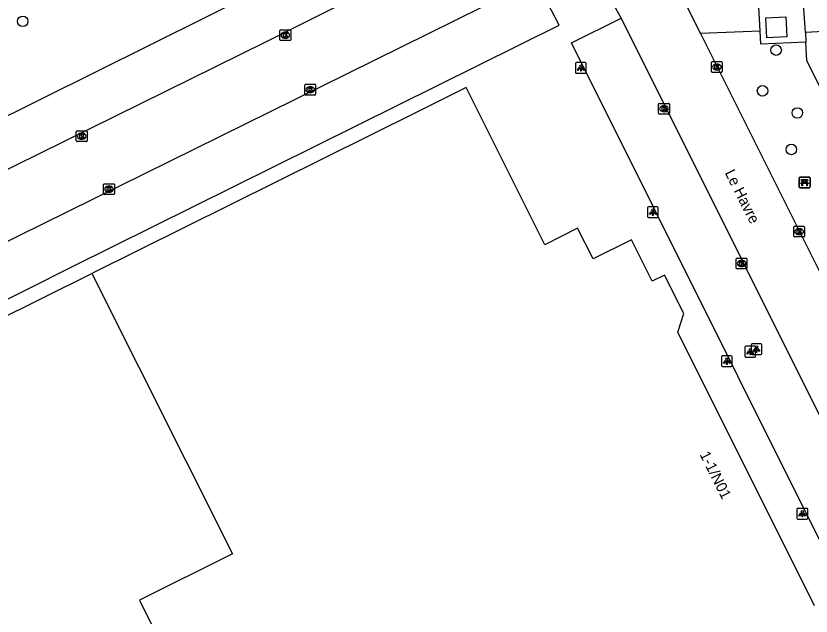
# Model space of a CAD drawing. Extents: x 158461 to 159795, y 387220 to 388672.
# Drawn here: x 158962.8 to 159036.6, y 387592.8 to 387648.6 of the extents above; entities that cross this region are included whole.
import ezdxf

# ---------------------------------------------------------------- set-up
doc = ezdxf.new("R2010")
doc.units = 0
for name, color, linetype in [('IMGEO_Bank', 7, 'Continuous'), ('IMGEO_Boom', 7, 'Continuous'), ('IMGEO_Kolk', 7, 'Continuous'), ('IMGEO_Lichtpunt', 7, 'Continuous'), ('IMGEO_Openbare_ruimte_label', 7, 'Continuous'), ('IMGEO_Pand', 7, 'Continuous'), ('IMGEO_Pand_nummerreeks', 7, 'Continuous'), ('IMGEO_Parkeervlak_open', 7, 'Continuous'), ('IMGEO_Rijbaan_lokaal_open', 7, 'Continuous'), ('IMGEO_Voetpad_gesloten', 7, 'Continuous'), ('IMGEO_Voetpad_open', 7, 'Continuous')]:
    doc.layers.add(name, color=color, linetype=linetype)

msp = doc.modelspace()

# ---------------------------------------------------------------- linework, layer by layer
at = {"layer": 'IMGEO_Bank'}
for p, q in [((159035.608, 387633.656), (159036.449, 387633.656)), ((159036.449, 387633.656), (159035.608, 387633.656)), ((159035.533, 387632.731), (159035.533, 387633.572)), ((159035.533, 387633.572), (159035.533, 387632.731)), ((159036.23, 387633.054), (159035.837, 387633.054)), ((159035.842, 387633.162), (159035.842, 387633.268)), ((159035.886, 387633.268), (159035.886, 387633.162)), ((159036.174, 387633.274), (159035.892, 387633.274)), ((159035.892, 387633.156), (159036.174, 387633.156)), ((159036.18, 387633.162), (159036.18, 387633.268)), ((159036.224, 387633.268), (159036.224, 387633.162)), ((159036.533, 387633.581), (159036.533, 387632.74)), ((159036.533, 387632.74), (159036.533, 387633.581)), ((159036.458, 387632.656), (159035.617, 387632.656)), ((159035.617, 387632.656), (159036.458, 387632.656))]:
    msp.add_line(p, q, dxfattribs=at)
for points in [[(159035.78, 387633.054), (159035.638, 387633.054), (159035.75, 387633.156), (159035.836, 387633.156)], [(159035.836, 387633.274), (159035.75, 387633.274), (159035.75, 387633.435), (159036.313, 387633.435), (159036.313, 387633.274), (159036.23, 387633.274)], [(159035.83, 387633.047), (159035.83, 387632.84), (159035.787, 387632.84), (159035.787, 387633.047)], [(159036.23, 387633.156), (159036.313, 387633.156), (159036.425, 387633.054), (159036.286, 387633.054)], [(159036.28, 387633.047), (159036.28, 387632.84), (159036.236, 387632.84), (159036.236, 387633.047)]]:
    msp.add_lwpolyline(points, dxfattribs=at)
for centre, radius, start, end in [((159035.611, 387633.578), 0.0779, 92.4484, 184.28452), ((159035.611, 387633.578), 0.0779, 92.4484, 184.28452), ((159036.455, 387633.578), 0.0779, 2.4484, 94.28452), ((159036.455, 387633.578), 0.0779, 2.4484, 94.28452), ((159035.78, 387633.047), 0.00671, 2.89567, 87.10433), ((159035.837, 387633.047), 0.00671, 92.89567, 177.10433), ((159035.835, 387633.267), 0.00671, 2.89567, 87.10433), ((159035.835, 387633.163), 0.00671, 272.89567, 357.10433), ((159035.892, 387633.267), 0.00671, 92.89567, 177.10433), ((159035.892, 387633.163), 0.00671, 182.89567, 267.10433), ((159036.174, 387633.267), 0.00671, 2.89567, 87.10433), ((159036.174, 387633.163), 0.00671, 272.89567, 357.10433), ((159036.231, 387633.267), 0.00671, 92.89567, 177.10433), ((159036.231, 387633.163), 0.00671, 182.89567, 267.10433), ((159036.229, 387633.047), 0.00671, 2.89567, 87.10433), ((159036.286, 387633.047), 0.00671, 92.89567, 177.10433), ((159035.611, 387632.734), 0.0779, 182.4484, 274.28452), ((159035.611, 387632.734), 0.0779, 182.4484, 274.28452), ((159036.455, 387632.734), 0.0779, 272.4484, 4.28452), ((159036.455, 387632.734), 0.0779, 272.4484, 4.28452)]:
    msp.add_arc(centre, radius, start, end, dxfattribs=at)
at = {"layer": 'IMGEO_Boom'}
for centre in [(158963.412, 387648.138), (159033.385, 387645.456), (159032.127, 387641.675), (159035.354, 387639.618), (159034.801, 387636.223)]:
    msp.add_circle(centre, 0.489, dxfattribs=at)
at = {"layer": 'IMGEO_Kolk'}
for p, q in [((158987.3, 387646.421), (158987.3, 387647.273)), ((158987.375, 387647.347), (158988.227, 387647.347)), ((158987.788, 387647.127), (158987.813, 387647.127)), ((158988.301, 387647.273), (158988.301, 387646.421)), ((158988.227, 387646.347), (158987.375, 387646.347)), ((158987.811, 387646.567), (158987.786, 387646.567)), ((159027.378, 387643.461), (159027.378, 387644.313)), ((159027.453, 387644.387), (159028.305, 387644.387)), ((159027.866, 387644.167), (159027.891, 387644.167)), ((159028.379, 387644.313), (159028.379, 387643.461)), ((159028.305, 387643.387), (159027.453, 387643.387)), ((159027.889, 387643.607), (159027.864, 387643.607)), ((158989.613, 387641.359), (158989.613, 387642.211)), ((158989.688, 387642.285), (158990.54, 387642.285)), ((158990.101, 387642.065), (158990.126, 387642.065)), ((158990.614, 387642.211), (158990.614, 387641.359)), ((158990.54, 387641.285), (158989.688, 387641.285)), ((158990.124, 387641.505), (158990.099, 387641.505)), ((159022.466, 387639.584), (159022.466, 387640.436)), ((159022.541, 387640.51), (159023.393, 387640.51)), ((159022.954, 387640.29), (159022.979, 387640.29)), ((159023.467, 387640.436), (159023.467, 387639.584)), ((159022.977, 387639.73), (159022.952, 387639.73)), ((159023.393, 387639.51), (159022.541, 387639.51)), ((158968.39, 387637.027), (158968.39, 387637.879)), ((158968.465, 387637.953), (158969.317, 387637.953)), ((158968.878, 387637.733), (158968.903, 387637.733)), ((158969.391, 387637.879), (158969.391, 387637.027)), ((158969.317, 387636.953), (158968.465, 387636.953)), ((158968.901, 387637.173), (158968.876, 387637.173)), ((158970.928, 387632.106), (158970.928, 387632.958)), ((158971.003, 387633.032), (158971.855, 387633.032)), ((158971.929, 387632.958), (158971.929, 387632.106)), ((158971.439, 387632.252), (158971.414, 387632.252)), ((158971.416, 387632.812), (158971.441, 387632.812)), ((158971.855, 387632.032), (158971.003, 387632.032)), ((159035.023, 387628.163), (159035.023, 387629.015)), ((159035.098, 387629.089), (159035.95, 387629.089)), ((159035.511, 387628.869), (159035.536, 387628.869)), ((159036.024, 387629.015), (159036.024, 387628.163)), ((159035.95, 387628.089), (159035.098, 387628.089)), ((159035.534, 387628.309), (159035.509, 387628.309)), ((159029.677, 387625.195), (159029.677, 387626.047)), ((159029.752, 387626.121), (159030.604, 387626.121)), ((159030.165, 387625.901), (159030.19, 387625.901)), ((159030.678, 387626.047), (159030.678, 387625.195)), ((159030.604, 387625.121), (159029.752, 387625.121)), ((159030.188, 387625.341), (159030.163, 387625.341))]:
    msp.add_line(p, q, dxfattribs=at)
for points in [[(158987.3, 387646.421), (158987.3, 387647.273)], [(158987.375, 387647.347), (158988.227, 387647.347)], [(158987.621, 387647.047), (158987.744, 387647.047), (158987.744, 387646.896), (158987.874, 387647.047), (158988.038, 387647.047), (158987.892, 387646.896), (158988.045, 387646.647), (158987.893, 387646.647), (158987.808, 387646.811), (158987.744, 387646.744), (158987.744, 387646.647), (158987.621, 387646.647), (158987.621, 387647.047)], [(158988.301, 387647.273), (158988.301, 387646.421)], [(158988.227, 387646.347), (158987.375, 387646.347)], [(159027.378, 387643.461), (159027.378, 387644.313)], [(159027.453, 387644.387), (159028.305, 387644.387)], [(159027.699, 387644.087), (159027.822, 387644.087), (159027.822, 387643.936), (159027.952, 387644.087), (159028.116, 387644.087), (159027.97, 387643.936), (159028.123, 387643.687), (159027.971, 387643.687), (159027.886, 387643.851), (159027.822, 387643.784), (159027.822, 387643.687), (159027.699, 387643.687), (159027.699, 387644.087)], [(159028.379, 387644.313), (159028.379, 387643.461)], [(159028.305, 387643.387), (159027.453, 387643.387)], [(158989.613, 387641.359), (158989.613, 387642.211)], [(158989.688, 387642.285), (158990.54, 387642.285)], [(158989.934, 387641.985), (158990.057, 387641.985), (158990.057, 387641.834), (158990.187, 387641.985), (158990.351, 387641.985), (158990.205, 387641.834), (158990.358, 387641.585), (158990.206, 387641.585), (158990.121, 387641.749), (158990.057, 387641.682), (158990.057, 387641.585), (158989.934, 387641.585), (158989.934, 387641.985)], [(158990.614, 387642.211), (158990.614, 387641.359)], [(158990.54, 387641.285), (158989.688, 387641.285)], [(159022.466, 387639.584), (159022.466, 387640.436)], [(159022.541, 387640.51), (159023.393, 387640.51)], [(159023.467, 387640.436), (159023.467, 387639.584)], [(159022.787, 387640.21), (159022.91, 387640.21), (159022.91, 387640.059), (159023.04, 387640.21), (159023.204, 387640.21), (159023.058, 387640.059), (159023.211, 387639.81), (159023.059, 387639.81), (159022.974, 387639.974), (159022.91, 387639.907), (159022.91, 387639.81), (159022.787, 387639.81), (159022.787, 387640.21)], [(159023.393, 387639.51), (159022.541, 387639.51)], [(158968.39, 387637.027), (158968.39, 387637.879)], [(158968.465, 387637.953), (158969.317, 387637.953)], [(158968.711, 387637.653), (158968.834, 387637.653), (158968.834, 387637.502), (158968.964, 387637.653), (158969.128, 387637.653), (158968.982, 387637.502), (158969.135, 387637.253), (158968.983, 387637.253), (158968.898, 387637.417), (158968.834, 387637.35), (158968.834, 387637.253), (158968.711, 387637.253), (158968.711, 387637.653)], [(158969.391, 387637.879), (158969.391, 387637.027)], [(158969.317, 387636.953), (158968.465, 387636.953)], [(158970.928, 387632.106), (158970.928, 387632.958)], [(158971.003, 387633.032), (158971.855, 387633.032)], [(158971.929, 387632.958), (158971.929, 387632.106)], [(158971.249, 387632.732), (158971.372, 387632.732), (158971.372, 387632.581), (158971.502, 387632.732), (158971.666, 387632.732), (158971.52, 387632.581), (158971.673, 387632.332), (158971.521, 387632.332), (158971.436, 387632.496), (158971.372, 387632.429), (158971.372, 387632.332), (158971.249, 387632.332), (158971.249, 387632.732)], [(158971.855, 387632.032), (158971.003, 387632.032)], [(159035.023, 387628.163), (159035.023, 387629.015)], [(159035.098, 387629.089), (159035.95, 387629.089)], [(159035.344, 387628.789), (159035.467, 387628.789), (159035.467, 387628.638), (159035.597, 387628.789), (159035.761, 387628.789), (159035.615, 387628.638), (159035.768, 387628.389), (159035.616, 387628.389), (159035.531, 387628.553), (159035.467, 387628.486), (159035.467, 387628.389), (159035.344, 387628.389), (159035.344, 387628.789)], [(159036.024, 387629.015), (159036.024, 387628.163)], [(159035.95, 387628.089), (159035.098, 387628.089)], [(159029.677, 387625.195), (159029.677, 387626.047)], [(159029.752, 387626.121), (159030.604, 387626.121)], [(159029.998, 387625.821), (159030.121, 387625.821), (159030.121, 387625.67), (159030.251, 387625.821), (159030.415, 387625.821), (159030.269, 387625.67), (159030.422, 387625.421), (159030.27, 387625.421), (159030.185, 387625.585), (159030.121, 387625.518), (159030.121, 387625.421), (159029.998, 387625.421), (159029.998, 387625.821)], [(159030.678, 387626.047), (159030.678, 387625.195)], [(159030.604, 387625.121), (159029.752, 387625.121)]]:
    msp.add_lwpolyline(points, dxfattribs=at)
for centre, start, end in [((158987.377, 387647.271), 91.55205, 178.44795), ((158987.377, 387647.271), 91.55205, 178.44795), ((158988.225, 387647.271), 1.55205, 88.44795), ((158988.225, 387647.271), 1.55205, 88.44795), ((158987.377, 387646.423), 181.55205, 268.44795), ((158987.377, 387646.423), 181.55205, 268.44795), ((158988.225, 387646.423), 271.55205, 358.44795), ((158988.225, 387646.423), 271.55205, 358.44795), ((159027.455, 387644.311), 91.55205, 178.44795), ((159027.455, 387644.311), 91.55205, 178.44795), ((159028.303, 387644.311), 1.55205, 88.44795), ((159028.303, 387644.311), 1.55205, 88.44795), ((159027.455, 387643.463), 181.55205, 268.44795), ((159027.455, 387643.463), 181.55205, 268.44795), ((159028.303, 387643.463), 271.55205, 358.44795), ((159028.303, 387643.463), 271.55205, 358.44795), ((158989.69, 387642.209), 91.55205, 178.44795), ((158989.69, 387642.209), 91.55205, 178.44795), ((158990.538, 387642.209), 1.55205, 88.44795), ((158990.538, 387642.209), 1.55205, 88.44795), ((158989.69, 387641.361), 181.55205, 268.44795), ((158989.69, 387641.361), 181.55205, 268.44795), ((158990.538, 387641.361), 271.55205, 358.44795), ((158990.538, 387641.361), 271.55205, 358.44795), ((159022.543, 387640.434), 91.55205, 178.44795), ((159022.543, 387640.434), 91.55205, 178.44795), ((159023.391, 387640.434), 1.55205, 88.44795), ((159023.391, 387640.434), 1.55205, 88.44795), ((159022.543, 387639.586), 181.55205, 268.44795), ((159022.543, 387639.586), 181.55205, 268.44795), ((159023.391, 387639.586), 271.55205, 358.44795), ((159023.391, 387639.586), 271.55205, 358.44795), ((158968.467, 387637.877), 91.55205, 178.44795), ((158968.467, 387637.877), 91.55205, 178.44795), ((158969.315, 387637.877), 1.55205, 88.44795), ((158969.315, 387637.877), 1.55205, 88.44795), ((158968.467, 387637.029), 181.55205, 268.44795), ((158968.467, 387637.029), 181.55205, 268.44795), ((158969.315, 387637.029), 271.55205, 358.44795), ((158969.315, 387637.029), 271.55205, 358.44795), ((158971.005, 387632.956), 91.55205, 178.44795), ((158971.005, 387632.956), 91.55205, 178.44795), ((158971.853, 387632.956), 1.55205, 88.44795), ((158971.853, 387632.956), 1.55205, 88.44795), ((158971.005, 387632.108), 181.55205, 268.44795), ((158971.005, 387632.108), 181.55205, 268.44795), ((158971.853, 387632.108), 271.55205, 358.44795), ((158971.853, 387632.108), 271.55205, 358.44795), ((159035.1, 387629.013), 91.55205, 178.44795), ((159035.1, 387629.013), 91.55205, 178.44795), ((159035.948, 387629.013), 1.55205, 88.44795), ((159035.948, 387629.013), 1.55205, 88.44795), ((159035.1, 387628.165), 181.55205, 268.44795), ((159035.1, 387628.165), 181.55205, 268.44795), ((159035.948, 387628.165), 271.55205, 358.44795), ((159035.948, 387628.165), 271.55205, 358.44795), ((159029.754, 387626.045), 91.55205, 178.44795), ((159029.754, 387626.045), 91.55205, 178.44795), ((159030.602, 387626.045), 1.55205, 88.44795), ((159030.602, 387626.045), 1.55205, 88.44795), ((159029.754, 387625.197), 181.55205, 268.44795), ((159029.754, 387625.197), 181.55205, 268.44795), ((159030.602, 387625.197), 271.55205, 358.44795), ((159030.602, 387625.197), 271.55205, 358.44795)]:
    msp.add_arc(centre, 0.0765, start, end, dxfattribs=at)
for centre, major_axis, ratio, start_param, end_param in [((158987.787, 387646.847), (-0.387, 0.002), 0.722429, 4.712389, 7.853982), ((158987.812, 387646.847), (-0.39, 0.002), 0.717154, 1.570796, 4.712389), ((159027.865, 387643.887), (-0.387, 0.002), 0.722429, 4.712389, 7.853982), ((159027.89, 387643.887), (-0.39, 0.002), 0.717154, 1.570796, 4.712389), ((158990.1, 387641.785), (-0.387, 0.002), 0.722429, 4.712389, 7.853982), ((158990.125, 387641.785), (-0.39, 0.002), 0.717154, 1.570796, 4.712389), ((159022.953, 387640.01), (-0.387, 0.002), 0.722429, 4.712389, 7.853982), ((159022.978, 387640.01), (-0.39, 0.002), 0.717154, 1.570796, 4.712389), ((158968.877, 387637.453), (-0.387, 0.002), 0.722429, 4.712389, 7.853982), ((158968.902, 387637.453), (-0.39, 0.002), 0.717154, 1.570796, 4.712389), ((158971.415, 387632.532), (-0.387, 0.002), 0.722429, 4.712389, 7.853982), ((158971.44, 387632.532), (-0.39, 0.002), 0.717154, 1.570796, 4.712389), ((159035.51, 387628.589), (-0.387, 0.002), 0.722429, 4.712389, 7.853982), ((159035.535, 387628.589), (-0.39, 0.002), 0.717154, 1.570796, 4.712389), ((159030.164, 387625.621), (-0.387, 0.002), 0.722429, 4.712389, 7.853982), ((159030.189, 387625.621), (-0.39, 0.002), 0.717154, 1.570796, 4.712389)]:
    msp.add_ellipse(centre, major_axis=major_axis, ratio=ratio, start_param=start_param, end_param=end_param, dxfattribs=at)
at = {"layer": 'IMGEO_Lichtpunt'}
for p, q in [((159014.755, 387644.204), (159014.755, 387643.397)), ((159014.755, 387644.204), (159014.755, 387643.397)), ((159015.657, 387644.299), (159014.849, 387644.299)), ((159015.657, 387644.299), (159014.849, 387644.299)), ((159015.751, 387643.397), (159015.751, 387644.204)), ((159015.751, 387643.397), (159015.751, 387644.204)), ((159014.849, 387643.303), (159015.657, 387643.303)), ((159014.849, 387643.303), (159015.657, 387643.303)), ((159021.431, 387630.8), (159021.431, 387629.993)), ((159021.431, 387630.8), (159021.431, 387629.993)), ((159022.333, 387630.895), (159021.525, 387630.895)), ((159022.333, 387630.895), (159021.525, 387630.895)), ((159022.427, 387629.993), (159022.427, 387630.8)), ((159022.427, 387629.993), (159022.427, 387630.8)), ((159021.525, 387629.899), (159022.333, 387629.899)), ((159021.525, 387629.899), (159022.333, 387629.899)), ((159031.973, 387618.166), (159031.165, 387618.166)), ((159031.973, 387618.166), (159031.165, 387618.166)), ((159030.485, 387617.832), (159030.485, 387617.025)), ((159030.485, 387617.832), (159030.485, 387617.025)), ((159031.387, 387617.927), (159030.579, 387617.927)), ((159031.387, 387617.927), (159030.579, 387617.927)), ((159031.071, 387618.071), (159031.071, 387617.264)), ((159031.071, 387618.071), (159031.071, 387617.264)), ((159031.481, 387617.025), (159031.481, 387617.832)), ((159031.481, 387617.025), (159031.481, 387617.832)), ((159032.067, 387617.264), (159032.067, 387618.071)), ((159032.067, 387617.264), (159032.067, 387618.071)), ((159028.309, 387616.945), (159028.309, 387616.138)), ((159028.309, 387616.945), (159028.309, 387616.138)), ((159029.211, 387617.04), (159028.403, 387617.04)), ((159029.211, 387617.04), (159028.403, 387617.04)), ((159029.305, 387616.138), (159029.305, 387616.945)), ((159029.305, 387616.138), (159029.305, 387616.945)), ((159030.579, 387616.931), (159031.387, 387616.931)), ((159030.579, 387616.931), (159031.387, 387616.931)), ((159031.165, 387617.17), (159031.973, 387617.17)), ((159031.165, 387617.17), (159031.973, 387617.17)), ((159028.403, 387616.044), (159029.211, 387616.044)), ((159028.403, 387616.044), (159029.211, 387616.044)), ((159035.318, 387602.767), (159035.318, 387601.96)), ((159035.318, 387602.767), (159035.318, 387601.96)), ((159036.22, 387602.862), (159035.412, 387602.862)), ((159036.22, 387602.862), (159035.412, 387602.862)), ((159036.314, 387601.96), (159036.314, 387602.767)), ((159036.314, 387601.96), (159036.314, 387602.767)), ((159035.412, 387601.866), (159036.22, 387601.866)), ((159035.412, 387601.866), (159036.22, 387601.866))]:
    msp.add_line(p, q, dxfattribs=at)
for points in [[(159015.129, 387643.868), (159015.168, 387643.84), (159014.98, 387643.578), (159014.942, 387643.605), (159015.129, 387643.868)], [(159015.231, 387643.82), (159015.278, 387643.82), (159015.278, 387643.498), (159015.231, 387643.498), (159015.231, 387643.82)], [(159015.341, 387643.84), (159015.379, 387643.867), (159015.566, 387643.605), (159015.527, 387643.577), (159015.341, 387643.84)], [(159021.805, 387630.464), (159021.844, 387630.436), (159021.656, 387630.174), (159021.618, 387630.201), (159021.805, 387630.464)], [(159021.907, 387630.416), (159021.954, 387630.416), (159021.954, 387630.094), (159021.907, 387630.094), (159021.907, 387630.416)], [(159022.017, 387630.436), (159022.055, 387630.463), (159022.242, 387630.201), (159022.203, 387630.173), (159022.017, 387630.436)], [(159030.859, 387617.496), (159030.898, 387617.468), (159030.71, 387617.206), (159030.672, 387617.233), (159030.859, 387617.496)], [(159030.961, 387617.448), (159031.008, 387617.448), (159031.008, 387617.126), (159030.961, 387617.126), (159030.961, 387617.448)], [(159031.071, 387617.468), (159031.109, 387617.495), (159031.296, 387617.233), (159031.257, 387617.205), (159031.071, 387617.468)], [(159031.445, 387617.735), (159031.484, 387617.707), (159031.296, 387617.445), (159031.258, 387617.472), (159031.445, 387617.735)], [(159031.547, 387617.687), (159031.594, 387617.687), (159031.594, 387617.365), (159031.547, 387617.365), (159031.547, 387617.687)], [(159031.657, 387617.707), (159031.695, 387617.734), (159031.882, 387617.472), (159031.843, 387617.444), (159031.657, 387617.707)], [(159028.683, 387616.609), (159028.722, 387616.581), (159028.534, 387616.319), (159028.496, 387616.346), (159028.683, 387616.609)], [(159028.785, 387616.561), (159028.832, 387616.561), (159028.832, 387616.239), (159028.785, 387616.239), (159028.785, 387616.561)], [(159028.895, 387616.581), (159028.933, 387616.608), (159029.12, 387616.346), (159029.081, 387616.318), (159028.895, 387616.581)], [(159035.692, 387602.431), (159035.731, 387602.403), (159035.543, 387602.141), (159035.505, 387602.168), (159035.692, 387602.431)], [(159035.794, 387602.383), (159035.841, 387602.383), (159035.841, 387602.061), (159035.794, 387602.061), (159035.794, 387602.383)], [(159035.904, 387602.403), (159035.942, 387602.43), (159036.129, 387602.168), (159036.09, 387602.14), (159035.904, 387602.403)]]:
    msp.add_lwpolyline(points, dxfattribs=at)
for centre in [(159015.254, 387644.002), (159021.93, 387630.598), (159030.984, 387617.63), (159031.57, 387617.869), (159028.808, 387616.743), (159035.817, 387602.565)]:
    msp.add_circle(centre, 0.0994, dxfattribs=at)
for centre, start, end in [((159014.849, 387644.204), 90, 180), ((159014.849, 387644.204), 90, 180), ((159015.657, 387644.204), 0, 90), ((159015.657, 387644.204), 0, 90), ((159014.849, 387643.397), 180, 270), ((159014.849, 387643.397), 180, 270), ((159015.657, 387643.397), 270, 0), ((159015.657, 387643.397), 270, 360), ((159021.525, 387630.8), 90, 180), ((159021.525, 387630.8), 90, 180), ((159022.333, 387630.8), 0, 90), ((159022.333, 387630.8), 0, 90), ((159021.525, 387629.993), 180, 270), ((159021.525, 387629.993), 180, 270), ((159022.333, 387629.993), 270, 0), ((159022.333, 387629.993), 270, 360), ((159031.165, 387618.071), 90, 180), ((159031.165, 387618.071), 90, 180), ((159031.973, 387618.071), 0, 90), ((159031.973, 387618.071), 0, 90), ((159030.579, 387617.832), 90, 180), ((159030.579, 387617.832), 90, 180), ((159031.387, 387617.832), 0, 90), ((159031.387, 387617.832), 0, 90), ((159028.403, 387616.945), 90, 180), ((159028.403, 387616.945), 90, 180), ((159029.211, 387616.945), 0, 90), ((159029.211, 387616.945), 0, 90), ((159030.579, 387617.025), 180, 270), ((159030.579, 387617.025), 180, 270), ((159031.165, 387617.264), 180, 270), ((159031.165, 387617.264), 180, 270), ((159031.387, 387617.025), 270, 0), ((159031.387, 387617.025), 270, 360), ((159031.973, 387617.264), 270, 0), ((159031.973, 387617.264), 270, 360), ((159028.403, 387616.138), 180, 270), ((159028.403, 387616.138), 180, 270), ((159029.211, 387616.138), 270, 0), ((159029.211, 387616.138), 270, 360), ((159035.412, 387602.767), 90, 180), ((159035.412, 387602.767), 90, 180), ((159036.22, 387602.767), 0, 90), ((159036.22, 387602.767), 0, 90), ((159035.412, 387601.96), 180, 270), ((159035.412, 387601.96), 180, 270), ((159036.22, 387601.96), 270, 0), ((159036.22, 387601.96), 270, 360)]:
    msp.add_arc(centre, 0.0946, start, end, dxfattribs=at)
at = {"layer": 'IMGEO_Pand'}
for points in [[(159036.947, 387593.79), (159024.254, 387619.231), (159024.817, 387620.962), (159023.01, 387624.548), (159021.858, 387623.967), (159019.945, 387627.812), (159016.396, 387626.055), (159014.949, 387628.907), (159011.917, 387627.37), (159004.608, 387641.996), (159000, 387639.704), (158969.841, 387624.709)], [(158969.841, 387624.709), (158982.888, 387598.642), (158974.258, 387594.339), (158989.066, 387564.615), (158980.49, 387560.322), (158984.967, 387551.32), (158993.663, 387555.669), (158995.069, 387552.858), (158986.374, 387548.51), (158990.195, 387540.846), (159000, 387521.178), (159010.558, 387500), (159012.826, 387495.45), (159021.957, 387500), (159040.851, 387509.415), (159058.387, 387518.146)]]:
    msp.add_lwpolyline(points, dxfattribs=at)
at = {"layer": 'IMGEO_Parkeervlak_open'}
for points in [[(158946.279, 387626.609), (158944.377, 387630.625), (159006.332, 387661.445), (159008.345, 387657.448)], [(159031.892, 387647.226), (159026.374, 387647.012)]]:
    msp.add_lwpolyline(points, dxfattribs=at)
at = {"layer": 'IMGEO_Rijbaan_lokaal_open'}
for points in [[(159008.345, 387657.448), (158986.006, 387646.24), (158946.279, 387626.609)], [(159016.32, 387653.549), (159017.451, 387651.175), (159018.981, 387648.425)], [(159023.68, 387652.41), (159026.374, 387647.012)], [(158948.883, 387621.227), (158991.129, 387642.076), (159011.079, 387651.953)], [(159036.101, 387647.097), (159035.934, 387649.722)], [(159018.981, 387648.425), (159042.17, 387601.935)], [(159026.374, 387647.012), (159050.035, 387599.601)], [(159042.168, 387647.445), (159036.101, 387647.097)], [(159036.101, 387647.097), (159036.145, 387646.208)], [(159057.036, 387603.022), (159036.238, 387644.461), (159036.145, 387646.208)]]:
    msp.add_lwpolyline(points, dxfattribs=at)
at = {"layer": 'IMGEO_Voetpad_gesloten'}
msp.add_lwpolyline([(159034.383, 387646.699), (159032.525, 387646.608), (159032.434, 387648.468), (159034.292, 387648.56), (159034.383, 387646.699)], dxfattribs=at)
at = {"layer": 'IMGEO_Voetpad_open'}
for points in [[(159031.892, 387647.226), (159031.601, 387652.898)], [(158951.046, 387616.798), (158968.024, 387625.33), (159013.219, 387647.788), (159011.079, 387651.953)], [(159042.17, 387601.935), (159037.554, 387599.613), (159014.372, 387646.136), (159018.981, 387648.425)], [(159036.145, 387646.208), (159031.955, 387646.01), (159031.892, 387647.226)], [(158951.609, 387615.644), (158969.841, 387624.709)]]:
    msp.add_lwpolyline(points, dxfattribs=at)

# ---------------------------------------------------------------- texts
at = {"layer": 'IMGEO_Openbare_ruimte_label'}
msp.add_text('Le Havre', height=1, rotation=296.6675, dxfattribs=at).set_placement((159028.587, 387634.062))
at = {"layer": 'IMGEO_Pand_nummerreeks'}
msp.add_text('1-1/N01', height=1, rotation=296.51548, dxfattribs=at).set_placement((159026.254, 387607.875))

doc.saveas('drawing.dxf')
